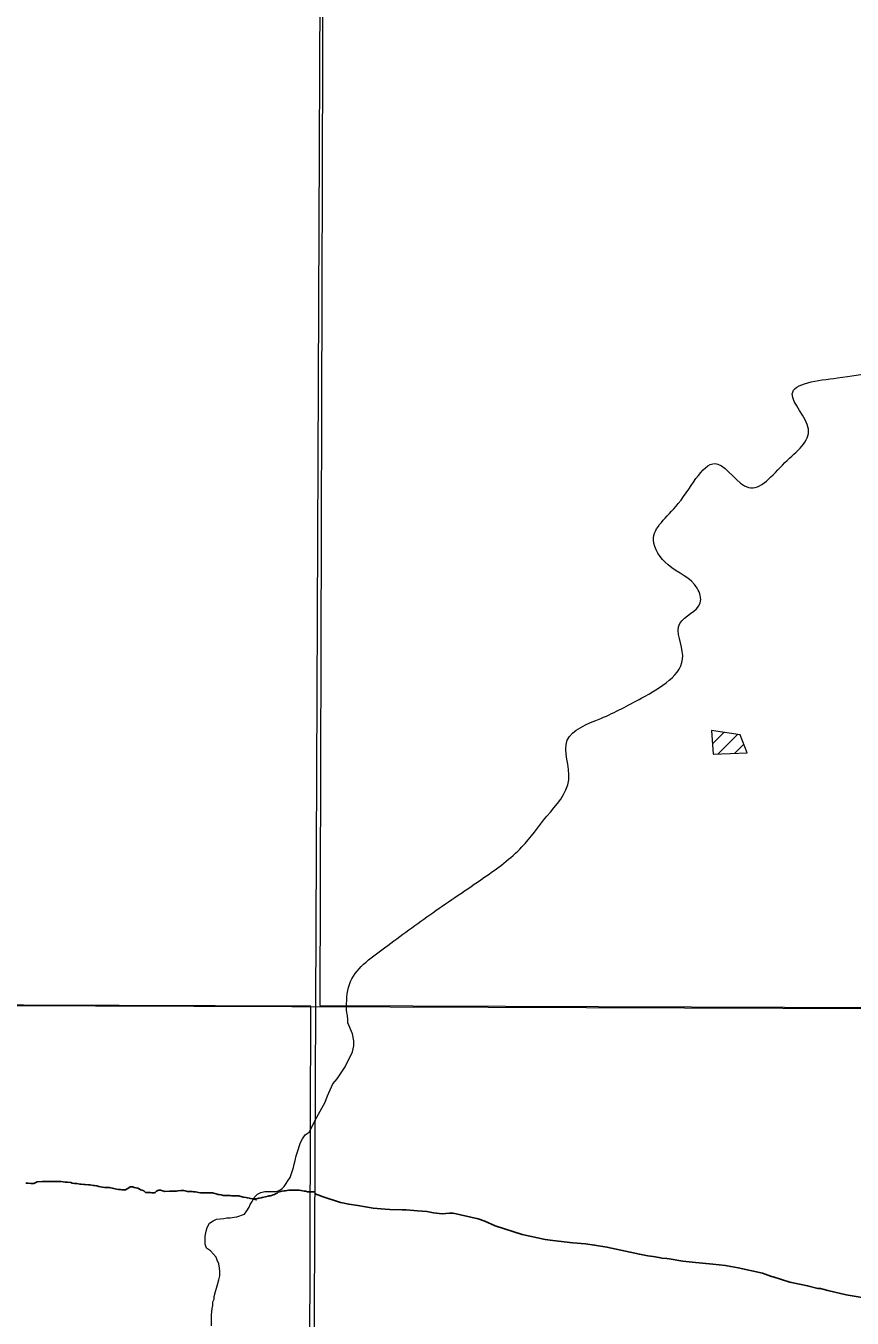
# Model space of a CAD drawing. Extents: x -1643653 to 4543381, y 1624270 to 13878484.
# Drawn here: x 595557 to 598511, y 8908816 to 8913437 of the extents above; entities that cross this region are included whole.
import ezdxf

# ---------------------------------------------------------------- set-up
doc = ezdxf.new("R2010")
doc.units = 0
doc.header["$LTSCALE"] = 200
doc.layers.add('1', color=7, linetype='Continuous', lineweight=13)
doc.layers.add('6', color=7, linetype='Continuous', lineweight=13)

msp = doc.modelspace()

# ---------------------------------------------------------------- linework, layer by layer
at = {"layer": '1', "lineweight": 25}
msp.add_spline([(814781, 9009175.5), (814787.2, 9009173.4), (814796.9, 9009173.4), (814799.4, 9009172.4), (814805.1, 9009174.5), (814805.6, 9009176.5), (814811.7, 9009179.5), (814811.7, 9009179.5), (814801.5, 9009181), (814790.7, 9009181.5), (814784.1, 9009183.1), (814777.4, 9009185.1), (814778.4, 9009175.5)], degree=3, dxfattribs=at)
at = {"layer": '6'}
for p, q in [((598011.9, 8910870), (598052.8, 8910910.9)), ((598032.2, 8910833.7), (598101.8, 8910903.3)), ((598090.8, 8910835.7), (598123.8, 8910868.8)), ((574653.9, 8910009.3), (626625.7, 8909822.1))]:
    msp.add_line(p, q, dxfattribs=at)
at = {"layer": '6', "lineweight": 25}
msp.add_line((596590.3, 8909268.1), (596591.5, 8909261.3), dxfattribs=at)
at = {"layer": '6'}
for points in [[(596655.5, 8924715.8), (596593.3, 8909930.3), (596531.7, 8896026.7)], [(596627.8, 8909589.1), (596635.4, 8909611), (596655.3, 8909654), (596669.8, 8909672.5), (596698.4, 8909714.8), (596724.9, 8909769.1), (596729.8, 8909790.3), (596729.5, 8909807.5), (596724.5, 8909833.3), (596708.7, 8909872.6), (596708.4, 8909884.4), (596706.9, 8909897.8), (596703.8, 8909915.9)], [(596275.7, 8909174.6), (596288.2, 8909175.5), (596301.7, 8909176.9), (596311.7, 8909178.4), (596338.8, 8909188.3), (596347.8, 8909199.7), (596355.9, 8909212.7), (596359.4, 8909222.7), (596366.5, 8909233.7), (596373.6, 8909248.1), (596385.6, 8909259.1), (596397.7, 8909265.5), (596411.7, 8909268.9), (596453.7, 8909268.7), (596465.8, 8909273.5), (596474, 8909279.4), (596480.5, 8909287.6), (596487.5, 8909297.6), (596493.4, 8909307), (596502, 8909319.5), (596508.7, 8909337), (596514, 8909354.6), (596516.7, 8909367), (596520.3, 8909380.5), (596523.9, 8909397), (596527.4, 8909408), (596531, 8909417.9), (596535.1, 8909433.9), (596539.1, 8909443.9), (596545.7, 8909457.9), (596556.2, 8909471.9), (596569.8, 8909481.8), (596597.3, 8909535.3), (596627.8, 8909589.1)], [(596220.8, 8908789.1), (596221, 8908826.6), (596222.1, 8908840.6), (596223.1, 8908851.1), (596225.2, 8908861.6), (596226.2, 8908874.6), (596230.3, 8908884.1), (596230.8, 8908893.6), (596235.4, 8908912.1), (596239, 8908923.6), (596243, 8908940.1), (596246.6, 8908953.6), (596250.7, 8908967.6), (596250.8, 8908984.6), (596249.8, 8908995.6), (596247.4, 8909010.6), (596240.9, 8909023.6), (596237.5, 8909034.2), (596228.5, 8909045.2), (596217.1, 8909056.8), (596203.1, 8909066.9), (596197.7, 8909081.4), (596197.7, 8909093.9), (596198.3, 8909109.9), (596201.9, 8909127.4), (596205.9, 8909140.9), (596214, 8909155.9), (596227.1, 8909164.8), (596238.6, 8909169.8), (596251.6, 8909171.7), (596265.1, 8909172.6), (596275.7, 8909174.6)]]:
    msp.add_lwpolyline(points, dxfattribs=at)
for points in [[(607600.8, 8920952.4), (596639.8, 8920989.8), (596608.8, 8909934.4), (607569.8, 8909894.9)], [(598009.1, 8910917.7), (598014.1, 8910833.1), (598136.5, 8910837.3), (598110.5, 8910902)], [(596575.8, 8909932.4), (585614.8, 8909969.8), (585583.8, 8898914.4), (596544.8, 8898874.9)]]:
    msp.add_lwpolyline(points, close=True, dxfattribs=at)
at = {"layer": '6', "lineweight": 25}
for points in [[(595557.4, 8909298.7), (595561.5, 8909298.4), (595565.6, 8909298.4), (595574.5, 8909297.8), (595579.1, 8909297.8), (595585.6, 8909297.8), (595597.6, 8909303.7)], [(595597.6, 8909303.7), (595615.6, 8909305.1), (595622.6, 8909305), (595627.6, 8909305), (595639.1, 8909304.9), (595644.1, 8909304.9), (595655.6, 8909304.8), (595662.1, 8909304.8), (595676.6, 8909304.7), (595683.6, 8909304.6), (595697.6, 8909303), (595705.6, 8909302), (595718.6, 8909300.9), (595723.1, 8909299.3), (595731.1, 8909298.3), (595739.6, 8909297.2), (595750.1, 8909295.7), (595754.6, 8909295.1), (595764.1, 8909294.6), (595769.1, 8909294), (595781.6, 8909293), (595787.1, 8909292.4), (595797.6, 8909290.8), (595802.6, 8909290.3), (595811.1, 8909289.3), (595817.6, 8909287.2), (595824.6, 8909285.7), (595831.1, 8909284.1), (595838.1, 8909283.6), (595844.6, 8909283.5), (595850.1, 8909283), (595856.1, 8909282.9), (595860.6, 8909281.9), (595866.1, 8909281.4), (595871, 8909280.3), (595876, 8909278.8), (595881.5, 8909277.8), (595888.5, 8909276.7), (595895, 8909276.2), (595900.5, 8909275.7), (595907.5, 8909275.6), (595913, 8909275.6), (595919.1, 8909278.5), (595925.6, 8909282.5), (595929.6, 8909285.5), (595933.6, 8909285.9), (595939.6, 8909285.9), (595944.6, 8909283.4), (595951.1, 8909281.8), (595957.1, 8909280.8), (595962.1, 8909279.2), (595966.5, 8909274.7), (595972.5, 8909274.2), (595978.5, 8909271.1), (595985.5, 8909266.1), (595990.5, 8909266), (595998.5, 8909265), (596002.5, 8909265), (596008, 8909264.9), (596012, 8909264.9), (596016, 8909264.9), (596020, 8909265.8), (596024, 8909269.8), (596028.6, 8909272.8), (596032.6, 8909273.8), (596038.6, 8909273.7), (596054.5, 8909269.1)], [(596054.5, 8909269.1), (596070.6, 8909270.5), (596075.6, 8909270.5), (596081.1, 8909270.4), (596085.1, 8909270.4), (596096.1, 8909270.8), (596101.6, 8909271.8), (596111.1, 8909272.2), (596117.6, 8909272.2), (596121.6, 8909272.2), (596127.1, 8909271.1), (596135.1, 8909269.6), (596139.6, 8909269.1), (596146.1, 8909269), (596152.1, 8909269), (596156.6, 8909268.4), (596163.6, 8909267.4), (596169.1, 8909266.4), (596174.6, 8909265.3), (596181.6, 8909264.8), (596187.6, 8909264.7), (596193.1, 8909264.2), (596200.1, 8909264.2), (596206.6, 8909264.1), (596212.1, 8909264.1), (596218.6, 8909264), (596224.1, 8909264), (596228.6, 8909263.5), (596233.1, 8909262.4), (596237.6, 8909260.9), (596244, 8909258.8), (596248.5, 8909258.3), (596255.5, 8909257.3), (596262.5, 8909255.2), (596268, 8909254.7), (596273.5, 8909254.7), (596279.5, 8909254.6), (596287.5, 8909254.6), (596292, 8909254), (596301.5, 8909254), (596306.5, 8909253.4), (596312.5, 8909253.4), (596318.5, 8909253.3), (596334, 8909249.2)], [(596334, 8909249.2), (596344.5, 8909247.2), (596349.5, 8909246.1), (596356, 8909245.6), (596381.5, 8909239.4)], [(596381.5, 8909239.4), (596369, 8909243.5), (596375, 8909243.5), (596379, 8909243.4), (596386, 8909244.4), (596390.5, 8909245.9), (596398.5, 8909246.8), (596402.5, 8909247.8), (596407.5, 8909248.3), (596413.6, 8909249.7), (596418.6, 8909250.7), (596423.6, 8909252.2), (596427.6, 8909253.1), (596431.6, 8909254.1), (596435.6, 8909255.1), (596441.6, 8909257), (596445.6, 8909258), (596449.7, 8909261), (596455.2, 8909263), (596459.7, 8909266.4), (596463.7, 8909267.4), (596469.2, 8909269.4), (596473.2, 8909270.4), (596479.2, 8909271.3), (596485.8, 8909271.8), (596490.8, 8909272.7), (596497.8, 8909274.2), (596501.8, 8909274.2), (596507.3, 8909274.1), (596511.3, 8909274.1), (596515.3, 8909274.1), (596519.3, 8909274.1), (596524.3, 8909274), (596528.3, 8909274), (596534.8, 8909273.9), (596541.3, 8909272.4), (596547.8, 8909271.4), (596553.3, 8909270.3), (596558.3, 8909269.8), (596564.3, 8909268.2), (596568.3, 8909268.2), (596574.3, 8909268.2), (596580.3, 8909268.1), (596585.8, 8909268.1), (596590.3, 8909268.1)], [(596591.5, 8909261.3), (596619.6, 8909249.8), (596682.6, 8909229.6), (596683.9, 8909229.3)], [(596683.9, 8909229.3), (596711.5, 8909223.7), (596744.5, 8909219.2), (596799.3, 8909210.1), (596842.1, 8909206.1)], [(596842.1, 8909206.1), (596858.3, 8909204.6), (596902.4, 8909203.4)], [(596902.4, 8909203.4), (596917, 8909203.1), (596957.6, 8909199.9)], [(596957.6, 8909199.9), (596990.5, 8909197.3), (597014.2, 8909192.9), (597045.7, 8909189.7), (597072.2, 8909191.1)], [(597072.2, 8909191.1), (597084.7, 8909191.8), (597174.5, 8909170.9), (597197.8, 8909163.1), (597234.6, 8909146.1), (597332.2, 8909115.9), (597359.4, 8909109.1), (597359.4, 8909109.1)], [(597359.4, 8909109.1), (597413.5, 8909097.8), (597441.7, 8909094.5)], [(597441.7, 8909094.5), (597513, 8909085.9), (597557.5, 8909082.1), (597590.5, 8909077.7), (597634.7, 8909070.3), (597750.9, 8909045), (597780.8, 8909039.3), (597800, 8909036.6)], [(597800, 8909036.6), (597820.6, 8909033.7), (597826.4, 8909032.4)], [(597826.4, 8909032.4), (597831.3, 8909031.2), (597848.5, 8909029.3), (597857.5, 8909027.9)], [(597857.5, 8909027.9), (597905.8, 8909020.3), (597940, 8909016.9)], [(597940, 8909016.9), (598013.1, 8909009.7), (598058.4, 8909004.1), (598065, 8909003)], [(598065, 8909003), (598103.6, 8908996.2), (598190.4, 8908976.9), (598223.4, 8908965.7), (598229, 8908963.9)], [(598229, 8908963.9), (598288.9, 8908945.4), (598352.3, 8908932.1), (598389.3, 8908922.7), (598397.9, 8908921.9), (598406.4, 8908919.8), (598424.8, 8908915.4)], [(598424.8, 8908915.4), (598490.2, 8908899.6), (598588.7, 8908882.5), (598615.2, 8908875.7), (598623.3, 8908875.6)]]:
    msp.add_lwpolyline(points, dxfattribs=at)
at = {"layer": '6'}
msp.add_spline([(596703.8, 8909915.9), (596714.2, 8910009.9), (596839.6, 8910140.6), (597012.1, 8910266), (597195, 8910391.4), (597330.8, 8910501.1), (597419.6, 8910610.8), (597498, 8910741.4), (597492.8, 8910882.5), (597613, 8910960.9), (597759.2, 8911034), (597905.6, 8911185.6), (597895.1, 8911300.5), (597968.2, 8911373.7), (597957.8, 8911425.9), (597853.3, 8911509.5), (597801.1, 8911598.3), (597889.9, 8911729), (598031, 8911870), (598140.7, 8911786.4), (598271.3, 8911875.3), (598354.9, 8911995.4), (598297.4, 8912120.8), (598459.4, 8912178.3), (598694.5, 8912204.4), (598882.6, 8912209.7), (599112.5, 8912314.2), (599201.4, 8912340.3), (599285, 8912455.2), (599384.2, 8912502.3), (599426, 8912612.4), (599520.1, 8912769.3), (599645.5, 8912873.8), (599650.7, 8912967.9), (599603.7, 8913082.9), (599520.1, 8913229.3), (599285, 8913417.5)], degree=3, dxfattribs=at)

doc.saveas('drawing.dxf')
